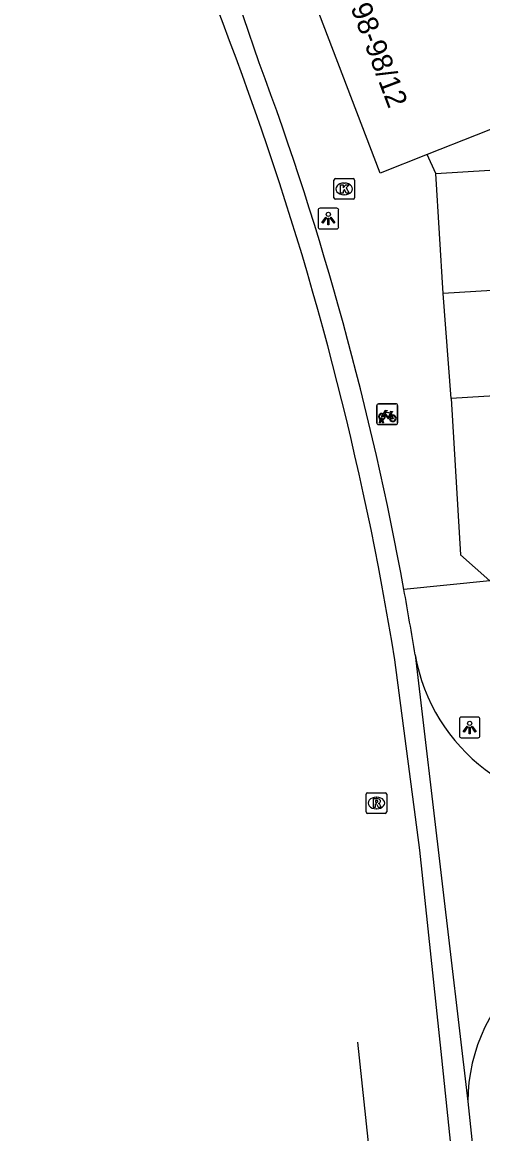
# Model space of a CAD drawing. Extents: x 160861 to 161308, y 384024 to 384878.
# Drawn here: x 161114.3 to 161136.6, y 384281.2 to 384335 of the extents above; entities that cross this region are included whole.
import ezdxf

# ---------------------------------------------------------------- set-up
doc = ezdxf.new("R2010")
doc.units = 0
for name, color, linetype in [('IMGEO_Fietsenrek', 7, 'Continuous'), ('IMGEO_Fietspad_gesloten', 7, 'Continuous'), ('IMGEO_Fietspad_open', 7, 'Continuous'), ('IMGEO_Kolk', 7, 'Continuous'), ('IMGEO_Lichtpunt', 7, 'Continuous'), ('IMGEO_Pand', 7, 'Continuous'), ('IMGEO_Pand_nummerreeks', 7, 'Continuous'), ('IMGEO_Rijbaan_lokaal_open', 7, 'Continuous'), ('IMGEO_Rioolput', 7, 'Continuous'), ('IMGEO_Voetpad_open', 7, 'Continuous')]:
    doc.layers.add(name, color=color, linetype=linetype)

msp = doc.modelspace()

# ---------------------------------------------------------------- linework, layer by layer
at = {"layer": 'IMGEO_Fietsenrek'}
for p, q in [((161131.472, 384315.595), (161131.472, 384316.436)), ((161131.472, 384316.436), (161131.472, 384315.595)), ((161131.547, 384316.52), (161132.388, 384316.52)), ((161132.388, 384316.52), (161131.547, 384316.52)), ((161132.472, 384316.445), (161132.472, 384315.604)), ((161132.472, 384315.604), (161132.472, 384316.445)), ((161131.599, 384315.604), (161131.638, 384315.764)), ((161131.668, 384315.752), (161131.633, 384315.604)), ((161131.71, 384315.776), (161131.709, 384315.78)), ((161131.751, 384315.604), (161131.717, 384315.746)), ((161131.741, 384315.787), (161131.742, 384315.78)), ((161131.749, 384315.75), (161131.784, 384315.604)), ((161132.159, 384316.069), (161132.195, 384315.974)), ((161132.397, 384315.52), (161131.556, 384315.52)), ((161131.556, 384315.52), (161132.397, 384315.52)), ((161131.633, 384315.604), (161131.599, 384315.604)), ((161131.784, 384315.604), (161131.751, 384315.604))]:
    msp.add_line(p, q, dxfattribs=at)
for points in [[(161131.806, 384315.994), (161131.754, 384315.904), (161131.714, 384315.879), (161131.715, 384315.926), (161131.77, 384316.02)], [(161131.785, 384316.046), (161131.88, 384316.21), (161131.966, 384316.196), (161131.968, 384316.187), (161131.912, 384316.176), (161131.885, 384316.131), (161132.141, 384316.09)], [(161132.081, 384315.802), (161132.031, 384315.802), (161131.84, 384316.053), (161131.821, 384316.021)], [(161132.128, 384316.065), (161131.871, 384316.106), (161131.854, 384316.077), (161132.021, 384315.857), (161132.128, 384316.065)], [(161132.176, 384315.967), (161132.146, 384316.044), (161132.037, 384315.826), (161132.08, 384315.826)], [(161132.11, 384315.826), (161132.23, 384315.825), (161132.186, 384315.939)], [(161132.206, 384315.946), (161132.261, 384315.801), (161132.111, 384315.801)], [(161132.141, 384316.09), (161132.166, 384316.139), (161132.16, 384316.143), (161132.137, 384316.147), (161132.125, 384316.154), (161132.124, 384316.157), (161132.126, 384316.162), (161132.221, 384316.147), (161132.223, 384316.137), (161132.213, 384316.124), (161132.201, 384316.118), (161132.187, 384316.124), (161132.159, 384316.069)]]:
    msp.add_lwpolyline(points, dxfattribs=at)
for centre, radius, start, end in [((161131.55, 384316.442), 0.0779, 92.4484, 184.2845), ((161131.55, 384316.442), 0.0779, 92.4484, 184.2845), ((161132.394, 384316.442), 0.0779, 2.4484, 94.2845), ((161132.394, 384316.442), 0.0779, 2.4484, 94.2845), ((161131.712, 384315.905), 0.159, 62.6766, 242.1369), ((161131.712, 384315.905), 0.129, 63.3192, 238.903), ((161131.692, 384315.776), 0.0499, 12.8025, 158.6934), ((161131.712, 384315.905), 0.159, 253.9967, 271.7867), ((161131.692, 384315.776), 0.0174, 12.8025, 163.4502), ((161131.712, 384315.905), 0.129, 253.415, 269.0204), ((161131.712, 384315.905), 0.129, 283.6043, 43.4302), ((161131.712, 384315.905), 0.159, 283.5766, 46.6042), ((161132.239, 384315.821), 0.159, 113.3408, 178.3217), ((161132.239, 384315.821), 0.159, 187.0065, 105.7708), ((161132.239, 384315.821), 0.129, 113.923, 177.9556), ((161132.239, 384315.821), 0.129, 188.6715, 104.5883), ((161131.55, 384315.598), 0.0779, 182.4484, 274.2845), ((161131.55, 384315.598), 0.0779, 182.4484, 274.2845), ((161132.394, 384315.598), 0.0779, 272.4484, 4.2845), ((161132.394, 384315.598), 0.0779, 272.4484, 4.2845)]:
    msp.add_arc(centre, radius, start, end, dxfattribs=at)
at = {"layer": 'IMGEO_Fietspad_gesloten'}
for points in [[(161135.089, 384280.432), (161134.613, 384284.922), (161133.548, 384294.958), (161132.338, 384304.153)], [(161131.163, 384279.913), (161130.552, 384285.673)]]:
    msp.add_lwpolyline(points, dxfattribs=at)
for centre, radius, start, end in [((160641.225, 384153.666), 515.706, 20.27677, 23.45619), ((160980.591, 384279.647), 153.713, 9.17381, 20.06645)]:
    msp.add_arc(centre, radius, start, end, dxfattribs=at)
at = {"layer": 'IMGEO_Fietspad_open'}
for points in [[(161125.78, 384333.006), (161123.508, 384339.684), (161115.245, 384359.367)], [(161135.868, 384282.811), (161136.27, 384278.993)]]:
    msp.add_lwpolyline(points, dxfattribs=at)
for centre, radius, start, end in [((160984.815, 384280.561), 150.405, 10.34026, 20.40722), ((160977.15, 384279.262), 158.179, 9.14234, 10.30477)]:
    msp.add_arc(centre, radius, start, end, dxfattribs=at)
at = {"layer": 'IMGEO_Kolk'}
for p, q in [((161129.391, 384326.484), (161129.391, 384327.336)), ((161129.466, 384327.41), (161130.318, 384327.41)), ((161129.879, 384327.19), (161129.904, 384327.19)), ((161130.392, 384327.336), (161130.392, 384326.484)), ((161129.902, 384326.63), (161129.877, 384326.63)), ((161130.318, 384326.41), (161129.466, 384326.41))]:
    msp.add_line(p, q, dxfattribs=at)
for points in [[(161129.391, 384326.484), (161129.391, 384327.336)], [(161129.466, 384327.41), (161130.318, 384327.41)], [(161129.712, 384327.11), (161129.835, 384327.11), (161129.835, 384326.959), (161129.965, 384327.11), (161130.129, 384327.11), (161129.983, 384326.959), (161130.136, 384326.71), (161129.984, 384326.71), (161129.899, 384326.874), (161129.835, 384326.807), (161129.835, 384326.71), (161129.712, 384326.71), (161129.712, 384327.11)], [(161130.392, 384327.336), (161130.392, 384326.484)], [(161130.318, 384326.41), (161129.466, 384326.41)]]:
    msp.add_lwpolyline(points, dxfattribs=at)
for centre, start, end in [((161129.468, 384327.334), 91.552, 178.448), ((161129.468, 384327.334), 91.552, 178.448), ((161130.316, 384327.334), 1.552, 88.448), ((161130.316, 384327.334), 1.552, 88.448), ((161129.468, 384326.486), 181.552, 268.448), ((161129.468, 384326.486), 181.552, 268.448), ((161130.316, 384326.486), 271.552, 358.448), ((161130.316, 384326.486), 271.552, 358.448)]:
    msp.add_arc(centre, 0.0765, start, end, dxfattribs=at)
for centre, major_axis, ratio, start_param, end_param in [((161129.878, 384326.91), (-0.387, 0.002), 0.722429, 4.712389, 7.853982), ((161129.903, 384326.91), (-0.39, 0.002), 0.717154, 1.570796, 4.712389)]:
    msp.add_ellipse(centre, major_axis=major_axis, ratio=ratio, start_param=start_param, end_param=end_param, dxfattribs=at)
at = {"layer": 'IMGEO_Lichtpunt'}
for p, q in [((161129.529, 384325.976), (161128.721, 384325.976)), ((161129.529, 384325.976), (161128.721, 384325.976)), ((161128.627, 384325.881), (161128.627, 384325.074)), ((161128.627, 384325.881), (161128.627, 384325.074)), ((161129.623, 384325.074), (161129.623, 384325.881)), ((161129.623, 384325.074), (161129.623, 384325.881)), ((161128.721, 384324.98), (161129.529, 384324.98)), ((161128.721, 384324.98), (161129.529, 384324.98)), ((161135.461, 384301.287), (161135.461, 384300.48)), ((161135.461, 384301.287), (161135.461, 384300.48)), ((161136.363, 384301.382), (161135.555, 384301.382)), ((161136.363, 384301.382), (161135.555, 384301.382)), ((161136.457, 384300.48), (161136.457, 384301.287)), ((161136.457, 384300.48), (161136.457, 384301.287)), ((161135.555, 384300.386), (161136.363, 384300.386)), ((161135.555, 384300.386), (161136.363, 384300.386))]:
    msp.add_line(p, q, dxfattribs=at)
for points in [[(161129.001, 384325.545), (161129.04, 384325.517), (161128.852, 384325.255), (161128.814, 384325.282), (161129.001, 384325.545)], [(161129.103, 384325.497), (161129.15, 384325.497), (161129.15, 384325.175), (161129.103, 384325.175), (161129.103, 384325.497)], [(161129.213, 384325.517), (161129.251, 384325.544), (161129.438, 384325.282), (161129.399, 384325.254), (161129.213, 384325.517)], [(161135.835, 384300.951), (161135.874, 384300.923), (161135.686, 384300.661), (161135.648, 384300.688), (161135.835, 384300.951)], [(161135.937, 384300.903), (161135.984, 384300.903), (161135.984, 384300.581), (161135.937, 384300.581), (161135.937, 384300.903)], [(161136.047, 384300.923), (161136.085, 384300.95), (161136.272, 384300.688), (161136.233, 384300.66), (161136.047, 384300.923)]]:
    msp.add_lwpolyline(points, dxfattribs=at)
for centre in [(161129.126, 384325.679), (161135.96, 384301.085)]:
    msp.add_circle(centre, 0.0994, dxfattribs=at)
for centre, start, end in [((161128.721, 384325.881), 90, 180), ((161128.721, 384325.881), 90, 180), ((161129.529, 384325.881), 0, 90), ((161129.529, 384325.881), 0, 90), ((161128.721, 384325.074), 180, 270), ((161128.721, 384325.074), 180, 270), ((161129.529, 384325.074), 270, 0), ((161129.529, 384325.074), 270, 360), ((161135.555, 384301.287), 90, 180), ((161135.555, 384301.287), 90, 180), ((161136.363, 384301.287), 0, 90), ((161136.363, 384301.287), 0, 90), ((161135.555, 384300.48), 180, 270), ((161135.555, 384300.48), 180, 270), ((161136.363, 384300.48), 270, 0), ((161136.363, 384300.48), 270, 360)]:
    msp.add_arc(centre, 0.0946, start, end, dxfattribs=at)
at = {"layer": 'IMGEO_Pand'}
for points in [[(161160.436, 384348.067), (161161.693, 384348.538), (161173.878, 384334.3), (161173.085, 384333.395), (161158.754, 384332.896), (161150.199, 384332.38), (161146.843, 384333.693), (161136.28, 384329.511), (161133.903, 384328.57)], [(161133.903, 384328.57), (161131.631, 384327.67), (161128.456, 384335.969)], [(161134.328, 384327.656), (161145.813, 384328.357), (161145.647, 384331.075), (161148.782, 384331.267), (161149.311, 384330.799), (161149.632, 384325.53), (161149.098, 384325.497), (161148.845, 384325.482), (161148.867, 384322.987)], [(161134.682, 384321.856), (161134.328, 384327.656)], [(161148.867, 384322.987), (161148.742, 384322.976), (161146.096, 384322.738), (161145.623, 384322.696), (161139.673, 384322.161), (161134.682, 384321.856)], [(161135.057, 384316.787), (161134.682, 384321.856)], [(161146.188, 384320.164), (161143.603, 384320.008), (161143.765, 384317.312), (161135.057, 384316.787)], [(161135.057, 384316.787), (161135.512, 384309.231), (161136.93, 384307.974)]]:
    msp.add_lwpolyline(points, dxfattribs=at)
at = {"layer": 'IMGEO_Rijbaan_lokaal_open'}
msp.add_lwpolyline([(161133.319, 384304.395), (161135.868, 384282.811)], dxfattribs=at)
for centre, radius, start, end in [((161142.133, 384305.982), 8.955, 190.2077, 275.3012), ((161144.244, 384282.768), 8.376, 77.9127, 179.7029)]:
    msp.add_arc(centre, radius, start, end, dxfattribs=at)
at = {"layer": 'IMGEO_Rioolput'}
for p, q in [((161130.949, 384296.806), (161130.949, 384297.658)), ((161131.024, 384297.732), (161131.876, 384297.732)), ((161131.437, 384297.512), (161131.462, 384297.512)), ((161131.95, 384297.658), (161131.95, 384296.806)), ((161131.46, 384296.952), (161131.435, 384296.952)), ((161131.876, 384296.732), (161131.024, 384296.732))]:
    msp.add_line(p, q, dxfattribs=at)
for points in [[(161130.949, 384296.806), (161130.949, 384297.658)], [(161131.024, 384297.732), (161131.876, 384297.732)], [(161131.538, 384297.43), (161131.286, 384297.432), (161131.286, 384297.032)], [(161131.95, 384297.658), (161131.95, 384296.806)], [(161131.286, 384297.032), (161131.41, 384297.032), (161131.41, 384297.194), (161131.421, 384297.194)], [(161131.464, 384297.351), (161131.41, 384297.351), (161131.41, 384297.27)], [(161131.41, 384297.27), (161131.462, 384297.27)], [(161131.468, 384297.165), (161131.539, 384297.032), (161131.679, 384297.032), (161131.614, 384297.158)], [(161131.876, 384296.732), (161131.024, 384296.732)]]:
    msp.add_lwpolyline(points, dxfattribs=at)
for centre, radius, start, end in [((161131.026, 384297.656), 0.0765, 91.552, 178.448), ((161131.026, 384297.656), 0.0765, 91.552, 178.448), ((161131.874, 384297.656), 0.0765, 1.552, 88.448), ((161131.874, 384297.656), 0.0765, 1.552, 88.448), ((161131.42, 384297.141), 0.0533, 26.0293, 88.6989), ((161131.446, 384297.459), 0.19, 274.7715, 282.9687), ((161131.47, 384297.255), 0.0964, 77.0061, 93.1865), ((161131.484, 384297.312), 0.0378, 276.6634, 79.6772), ((161131.537, 384297.32), 0.109, 350.3612, 89.416), ((161131.535, 384297.32), 0.112, 277.5842, 350.9817), ((161131.519, 384297.105), 0.108, 29.5134, 73.7905), ((161131.026, 384296.808), 0.0765, 181.552, 268.448), ((161131.026, 384296.808), 0.0765, 181.552, 268.448), ((161131.874, 384296.808), 0.0765, 271.552, 358.448), ((161131.874, 384296.808), 0.0765, 271.552, 358.448)]:
    msp.add_arc(centre, radius, start, end, dxfattribs=at)
for centre, major_axis, ratio, start_param, end_param in [((161131.436, 384297.232), (-0.387, 0.002), 0.722429, 4.712389, 7.853982), ((161131.461, 384297.232), (-0.39, 0.002), 0.717154, 1.570796, 4.712389)]:
    msp.add_ellipse(centre, major_axis=major_axis, ratio=ratio, start_param=start_param, end_param=end_param, dxfattribs=at)
at = {"layer": 'IMGEO_Voetpad_open'}
for points in [[(161134.328, 384327.656), (161133.903, 384328.57)], [(161136.93, 384307.974), (161132.777, 384307.558)]]:
    msp.add_lwpolyline(points, dxfattribs=at)

# ---------------------------------------------------------------- texts
at = {"layer": 'IMGEO_Pand_nummerreeks'}
msp.add_text('98-98/12', height=1, rotation=290.7351, dxfattribs=at).set_placement((161130.186, 384335.683))

doc.saveas('drawing.dxf')
